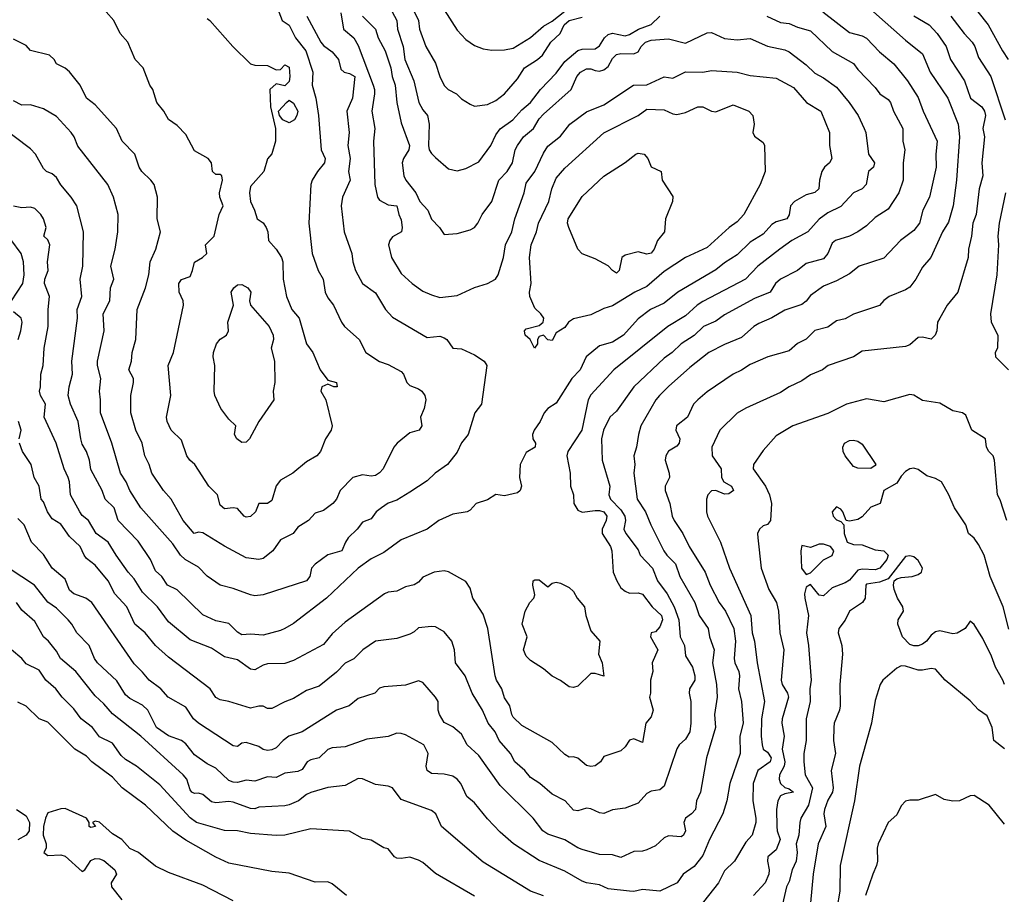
# Model space of a CAD drawing. Header units: metres. Extents: x -46681 to -43747, y -240911 to -237677.
# Tile 287 of 656: x -45407 to -45293, y -239678 to -239576. Entities that reach past the tile are written whole.
import ezdxf

# ---------------------------------------------------------------- set-up
doc = ezdxf.new("R2010")
doc.units = ezdxf.units.M
doc.layers.add('CONTOUR_INDEX', color=1, linetype='Continuous')
doc.layers.add('CONTOUR_INTER', color=3, linetype='Continuous')

msp = doc.modelspace()

# ---------------------------------------------------------------- linework, layer by layer
at = {"layer": 'CONTOUR_INDEX'}
for points, elevation in [([(-45376.8, -239575.52), (-45376.41, -239576.52), (-45375.6, -239577.07), (-45374.86, -239578.52), (-45373.66, -239580.02), (-45372.84, -239582.52), (-45372.94, -239584.02), (-45372.52, -239585.52), (-45372.18, -239587.52), (-45371.88, -239591.52), (-45371.41, -239592.52), (-45371.48, -239593.02), (-45372.33, -239594.02), (-45372.92, -239595.02), (-45373.07, -239595.52), (-45373.32, -239600.02), (-45372.94, -239603.52), (-45372.22, -239605.52), (-45371.65, -239606.52), (-45371.42, -239608.02), (-45371.1, -239608.69), (-45370.47, -239609.52), (-45369.54, -239611.52), (-45369.19, -239612.02), (-45367.49, -239613.52), (-45366.7, -239615.02), (-45365.1, -239616.08), (-45364.1, -239616.4), (-45362.6, -239617.24), (-45362.33, -239617.52), (-45361.93, -239618.52), (-45361.6, -239618.84), (-45360.6, -239619.23), (-45360.19, -239619.52), (-45359.84, -239620.02), (-45359.74, -239620.52), (-45359.93, -239621.52), (-45360.35, -239622.52), (-45360.21, -239623.52), (-45360.51, -239624.02), (-45361.6, -239624.34), (-45363.08, -239625.52), (-45363.44, -239626.02), (-45364.71, -239628.52), (-45365.1, -239628.99), (-45365.6, -239629.28), (-45366.1, -239629.36), (-45367.1, -239629.2), (-45368.2, -239629.52), (-45369.69, -239631.02), (-45370.12, -239632.02), (-45370.54, -239632.52), (-45371.6, -239633.33), (-45372.6, -239633.66), (-45373.37, -239634.52), (-45374.6, -239635.28), (-45375.15, -239636.02), (-45376.6, -239636.75), (-45377.5, -239638.02), (-45378.6, -239638.92), (-45379.1, -239639.03), (-45380.6, -239638.83), (-45383.1, -239637.5), (-45385.6, -239635.93), (-45386.1, -239635.85), (-45386.64, -239636.02), (-45387.89, -239634.52), (-45389.28, -239632.02), (-45390.19, -239631.02), (-45391.53, -239629.02), (-45391.84, -239628.02), (-45392.36, -239627.02), (-45392.64, -239625.52), (-45393.38, -239624.02), (-45393.98, -239622.02), (-45393.97, -239620.02), (-45393.65, -239618.52), (-45393.66, -239618.02), (-45394.21, -239617.02), (-45393.89, -239616.02), (-45393.83, -239615.02), (-45393.38, -239613.52), (-45393.24, -239610.02), (-45392.26, -239607.52), (-45391.89, -239606.02), (-45391.74, -239604.52), (-45391.06, -239603.02), (-45390.52, -239601.02), (-45390.9, -239599.52), (-45390.86, -239597.02), (-45391.28, -239595.52), (-45391.63, -239595.02), (-45392.71, -239594.02), (-45393.01, -239593.52), (-45393.49, -239592.02), (-45394.96, -239590.52), (-45395.62, -239589.02), (-45398.1, -239586.31), (-45399.12, -239585.52), (-45399.83, -239584.02), (-45401.1, -239582.48), (-45401.6, -239582.06), (-45402.6, -239581.52), (-45402.88, -239581.02), (-45403.42, -239580.52), (-45405.6, -239580), (-45406.1, -239579.41), (-45407.6, -239578.67)], 90), ([(-45313.66, -239575.52), (-45310.6, -239577.92), (-45309.1, -239578.29), (-45308.6, -239578.55), (-45307.1, -239580.13), (-45305.44, -239581.52), (-45303.84, -239583.52), (-45302.6, -239585.46), (-45302.04, -239587.02), (-45300.4, -239590.52), (-45300.55, -239592.02), (-45300.53, -239593.52), (-45301.31, -239597.02), (-45302.06, -239598.52), (-45302.46, -239600.02), (-45303.1, -239600.88), (-45304.68, -239602.02), (-45306.6, -239604.07), (-45309.47, -239605.02), (-45310.6, -239605.88), (-45312.1, -239606.72), (-45313.6, -239607.31), (-45315.1, -239608.4), (-45315.6, -239609.07), (-45316.1, -239609.44), (-45318.1, -239610.13), (-45319.6, -239610.99), (-45321.1, -239611.66), (-45321.69, -239612.02), (-45323.1, -239613.28), (-45325.1, -239614.08), (-45326.89, -239615.02), (-45329.1, -239616.76), (-45331.6, -239618.96), (-45332.61, -239620.02), (-45333.07, -239620.52), (-45334.8, -239623.52), (-45335.07, -239624.52), (-45335.28, -239626.02), (-45335.6, -239627.02), (-45335.51, -239628.02), (-45335.59, -239629.02), (-45335.22, -239632.02), (-45334.24, -239633.52), (-45333.64, -239635.02), (-45332.12, -239638.02), (-45331.79, -239638.52), (-45330.79, -239639.52), (-45330.26, -239641.02), (-45328.51, -239644.02), (-45328.04, -239645.52), (-45327, -239647.02), (-45326.82, -239648.02), (-45326.27, -239649.52), (-45326.49, -239651.02), (-45326.01, -239653.52), (-45325.93, -239655.02), (-45326.23, -239657.02), (-45326.13, -239658.52), (-45327.17, -239662.02), (-45327.89, -239666.02), (-45328.34, -239667.02), (-45328.47, -239668.02), (-45328.91, -239668.52), (-45329.61, -239669.02), (-45329.82, -239669.52), (-45329.62, -239670.52), (-45329.84, -239671.02), (-45330.1, -239671.21), (-45331.6, -239671.08), (-45332.1, -239671.33), (-45333.1, -239672.24), (-45334.1, -239672.72), (-45334.6, -239672.87), (-45335.6, -239672.91), (-45337.1, -239673.59), (-45338.1, -239673.28), (-45339.6, -239673.26), (-45341.6, -239672.66), (-45342.1, -239672.49), (-45343.6, -239671.54), (-45345.6, -239670.88), (-45346.15, -239670.52), (-45347.28, -239669.02), (-45351.1, -239665.25), (-45353.6, -239661.77), (-45354.93, -239660.52), (-45355.6, -239659.3), (-45356.6, -239658.45), (-45357.6, -239657.92), (-45358.17, -239657.02), (-45358.3, -239656.52), (-45358.31, -239655.52), (-45358.6, -239655.02), (-45360.1, -239653.29), (-45360.6, -239653.12), (-45362.1, -239653.62), (-45364.6, -239653.82), (-45365.1, -239653.97), (-45365.64, -239654.52), (-45367.6, -239655.16), (-45368.63, -239656.02), (-45370.1, -239656.52), (-45374.1, -239659.01), (-45375.62, -239659.52), (-45376.29, -239660.02), (-45377.1, -239660.86), (-45377.6, -239661.12), (-45378.1, -239661.2), (-45378.6, -239661.07), (-45379.1, -239660.73), (-45380.6, -239660.24), (-45381.1, -239660.34), (-45381.6, -239660.73), (-45382.1, -239660.65), (-45386.1, -239658.02), (-45386.7, -239657.52), (-45387.6, -239656.17), (-45389.62, -239655.02), (-45390.47, -239654.02), (-45391.84, -239653.02), (-45392.6, -239652.09), (-45393.6, -239651.12), (-45398.48, -239644.02), (-45399.21, -239643.52), (-45400.6, -239643.02), (-45401.1, -239642.59), (-45401.6, -239641.3), (-45403.08, -239640.02), (-45404.1, -239638.44), (-45405.48, -239637.02), (-45406.36, -239635.02), (-45407.1, -239634.28)], 85), ([(-45361.31, -239575.02), (-45360.59, -239576.52), (-45360.48, -239577.52), (-45359.75, -239579.52), (-45358.6, -239581.47), (-45358.11, -239583.02), (-45357.6, -239584.04), (-45357.14, -239584.52), (-45356.18, -239585.02), (-45355.6, -239585.61), (-45354.6, -239586.23), (-45354.1, -239586.43), (-45352.6, -239586.25), (-45351.6, -239585.81), (-45350.6, -239585.03), (-45349.1, -239583.27), (-45348.3, -239582.02), (-45346.77, -239581.02), (-45346.22, -239580.52), (-45345.23, -239579.02), (-45344.14, -239578.02), (-45343.69, -239577.02), (-45343.1, -239576.51), (-45341.6, -239576.14)], 85), ([(-45335.37, -239592.02), (-45335.1, -239591.9), (-45334.41, -239592.02), (-45333.97, -239592.52), (-45333.6, -239593.47), (-45332.45, -239594.02), (-45332.31, -239595.02), (-45331.1, -239596.94), (-45331.13, -239597.52), (-45331.94, -239599.52), (-45332.06, -239601.02), (-45332.87, -239602.02), (-45333.25, -239603.02), (-45333.6, -239603.51), (-45334.1, -239603.63), (-45335.1, -239603.33), (-45336.6, -239603.75), (-45336.99, -239604.02), (-45337.29, -239605.52), (-45337.6, -239605.81), (-45338.09, -239605.52), (-45338.6, -239604.95), (-45340.1, -239604.14), (-45341.6, -239603.56), (-45342.1, -239603.03), (-45343.16, -239600.52), (-45343.3, -239600.02), (-45343.23, -239599.52), (-45341.6, -239596.92), (-45339.1, -239594.57), (-45336.6, -239592.98), (-45335.37, -239592.02)], 90), ([(-45292.59, -239653.52), (-45292.8, -239653.02), (-45293.64, -239651.52), (-45294.1, -239650.25), (-45295.1, -239648.19), (-45296.1, -239646.58), (-45296.6, -239646.2), (-45297.18, -239647.02), (-45298.1, -239647.56), (-45298.6, -239647.64), (-45300.1, -239647.32), (-45300.6, -239647.44), (-45301.1, -239647.79), (-45301.64, -239648.52), (-45302.1, -239648.87), (-45302.6, -239649.03), (-45303.1, -239649.06), (-45303.6, -239648.91), (-45304.44, -239648.02), (-45304.96, -239646.52), (-45304.92, -239646.02), (-45304.3, -239645.02), (-45304.4, -239644.52), (-45305, -239643.52), (-45305.4, -239642.52), (-45305.49, -239642.02), (-45305.4, -239641.52), (-45305.1, -239641.26), (-45304.6, -239641.12), (-45303.33, -239641.02), (-45302.6, -239640.77), (-45302.23, -239640.52), (-45302.13, -239640.02), (-45302.6, -239639.16), (-45303.1, -239638.74), (-45303.6, -239638.59), (-45304.1, -239638.69), (-45306.1, -239641.26), (-45307.1, -239641.67), (-45308.6, -239641.9), (-45308.7, -239642.02), (-45308.76, -239643.52), (-45309.07, -239644.02), (-45310.57, -239645.02), (-45311.1, -239646.06), (-45311.82, -239647.02), (-45311.89, -239647.52), (-45311.49, -239649.02), (-45311.41, -239650.02), (-45311.7, -239653.52), (-45311.67, -239656.02), (-45311.74, -239656.52), (-45312.37, -239658.02), (-45312.42, -239658.52), (-45312.43, -239660.02), (-45312.19, -239661.52), (-45312.7, -239663.52), (-45312.47, -239665.52), (-45312.54, -239666.02), (-45313.1, -239666.94), (-45313.5, -239668.02), (-45313.57, -239668.52), (-45313.33, -239670.02), (-45314.22, -239672.02), (-45314.81, -239675.52), (-45315.28, -239680.52)], 80), ([(-45382.1, -239678.61), (-45385.6, -239676.81), (-45389.6, -239675.35), (-45391.1, -239674.61), (-45393.09, -239673.02), (-45394.1, -239672.56), (-45395.02, -239671.52), (-45396.1, -239670.87), (-45397.6, -239669.5), (-45398.1, -239669.39), (-45398.4, -239669.52), (-45398.07, -239670.02), (-45398.6, -239670.12), (-45398.82, -239670.02), (-45398.8, -239669.52), (-45399.13, -239669.02), (-45401.6, -239667.91), (-45402.1, -239667.94), (-45403.6, -239668.41), (-45403.88, -239669.02), (-45404.12, -239670.02), (-45404.16, -239671.02), (-45403.79, -239672.02), (-45403.8, -239672.52), (-45404.05, -239673.02), (-45403.6, -239673.37), (-45402.1, -239673.28), (-45401.6, -239673.44), (-45399.6, -239675.24), (-45399.29, -239675.02), (-45398.6, -239673.94), (-45398.1, -239673.73), (-45397.6, -239673.75), (-45397.1, -239673.94), (-45395.84, -239675.02), (-45395.63, -239675.52), (-45396.24, -239676.52), (-45396.21, -239677.02), (-45395.01, -239678.52)], 80)]:
    msp.add_lwpolyline(points, dxfattribs=dict(at, elevation=elevation))
at = {"layer": 'CONTOUR_INTER'}
for points, elevation in [([(-45369.6, -239575.62), (-45369.31, -239577.52), (-45368.1, -239578.51), (-45367.6, -239579.4), (-45365.84, -239584.02), (-45365.69, -239584.52), (-45365.71, -239585.02), (-45366.01, -239587.02), (-45365.64, -239589.02), (-45365.83, -239590.52), (-45365.65, -239595.52), (-45365.33, -239597.02), (-45365.1, -239597.37), (-45364.1, -239597.89), (-45363.1, -239598), (-45362.88, -239599.02), (-45362.6, -239599.65), (-45362.47, -239600.52), (-45362.57, -239601.02), (-45363.6, -239601.62), (-45363.93, -239602.02), (-45364.07, -239602.52), (-45363.71, -239604.02), (-45362.6, -239605.84), (-45361.31, -239607.02), (-45360.1, -239607.9), (-45359.1, -239608.35), (-45358.1, -239608.63), (-45356.1, -239608.42), (-45354.1, -239607.5), (-45352.57, -239607.02), (-45351.67, -239606.52), (-45351.34, -239606.02), (-45350.73, -239604.02), (-45350.5, -239602.52), (-45349.76, -239601.02), (-45349.41, -239599.52), (-45348.32, -239596.52), (-45348.1, -239595.37), (-45347.1, -239594.01), (-45346.1, -239591.9), (-45345.6, -239591.1), (-45344.1, -239589.92), (-45343.04, -239588.52), (-45341.1, -239587.1), (-45339.1, -239586.29), (-45335.64, -239584.02), (-45334.1, -239583.98), (-45332.1, -239583.03), (-45331.1, -239583.22), (-45329.6, -239582.45), (-45327.6, -239582.49), (-45326.6, -239582.33), (-45323.6, -239582.49), (-45322.1, -239582.91), (-45319.1, -239583.19), (-45317.1, -239584.3), (-45315.58, -239586.02), (-45313.91, -239587.02), (-45312.92, -239589.52), (-45312.9, -239591.02), (-45312.64, -239592.52), (-45312.91, -239593.02), (-45313.48, -239593.52), (-45313.8, -239594.02), (-45314.08, -239595.02), (-45314.13, -239596.02), (-45314.6, -239596.45), (-45315.6, -239596.72), (-45316.97, -239597.52), (-45317.41, -239598.02), (-45317.6, -239599.05), (-45317.87, -239599.52), (-45319.1, -239599.86), (-45319.6, -239600.16), (-45320.6, -239601.31), (-45322.1, -239602.21), (-45323.6, -239603.69), (-45325.1, -239604.63), (-45326.1, -239605.44), (-45330.51, -239608.02), (-45332.1, -239609.31), (-45333.69, -239610.02), (-45335.1, -239611.12), (-45336.81, -239613.02), (-45338.1, -239613.82), (-45339.6, -239614.25), (-45341.13, -239615.52), (-45341.83, -239617.02), (-45342.79, -239618.02), (-45344.6, -239620.89), (-45345.6, -239621.51), (-45346.02, -239622.02), (-45346.46, -239623.02), (-45347.17, -239624.02), (-45347.37, -239624.52), (-45347.33, -239625.02), (-45347.03, -239625.52), (-45347.06, -239626.02), (-45348.1, -239626.64), (-45348.78, -239628.02), (-45348.87, -239629.52), (-45348.66, -239630.52), (-45348.81, -239631.02), (-45349.1, -239631.3), (-45350.6, -239631.63), (-45351.6, -239631.48), (-45352.6, -239632.1), (-45353.89, -239632.52), (-45354.6, -239633.3), (-45354.95, -239633.52), (-45356.6, -239633.79), (-45358.23, -239634.52), (-45359.6, -239635.5), (-45362.6, -239636.76), (-45364.6, -239638.23), (-45366.1, -239638.96), (-45367.58, -239640.02), (-45371.28, -239643.52), (-45375.1, -239646.47), (-45376.1, -239647.02), (-45376.6, -239647.27), (-45378.6, -239647.81), (-45380.1, -239647.69), (-45381.1, -239647.77), (-45381.6, -239647.47), (-45382.6, -239646.47), (-45384.1, -239646.16), (-45385.6, -239645.44), (-45388.6, -239642.57), (-45389.73, -239642.02), (-45390.38, -239641.02), (-45391.1, -239640.33), (-45391.7, -239639.02), (-45393.1, -239636.92), (-45395.45, -239634.52), (-45395.91, -239633.02), (-45396.95, -239632.02), (-45397.31, -239631.02), (-45398.6, -239628.6), (-45398.78, -239627.52), (-45399.11, -239626.52), (-45399.6, -239625.64), (-45399.79, -239625.02), (-45400.07, -239623.02), (-45400.96, -239621.02), (-45401.23, -239620.02), (-45401.13, -239619.02), (-45400.75, -239617.52), (-45400.83, -239616.02), (-45400.17, -239611.02), (-45400.18, -239610.02), (-45399.64, -239608.52), (-45399.86, -239606.52), (-45399.55, -239605.02), (-45399.46, -239601.02), (-45400.25, -239598.02), (-45400.89, -239597.02), (-45402.1, -239595.59), (-45402.6, -239594.72), (-45403.1, -239594.31), (-45403.75, -239594.02), (-45404.1, -239593.67), (-45405.05, -239592.02), (-45405.6, -239591.41), (-45409.6, -239588.41)], 88), ([(-45307.81, -239575.52), (-45304.1, -239578.81), (-45302.1, -239580.36), (-45301.23, -239582.52), (-45299.19, -239585.52), (-45297.96, -239588.52), (-45297.81, -239590.02), (-45298.15, -239595.02), (-45298.54, -239598.02), (-45299.1, -239599.92), (-45299.79, -239601.02), (-45301.13, -239604.02), (-45302.1, -239605.13), (-45302.88, -239606.52), (-45303.6, -239607.45), (-45304.1, -239607.77), (-45305.99, -239608.52), (-45306.6, -239608.98), (-45307.1, -239609.57), (-45310.1, -239610.56), (-45311.1, -239611.11), (-45312.1, -239611.34), (-45313.1, -239612.07), (-45314.6, -239612.48), (-45315.6, -239613.48), (-45316.6, -239613.96), (-45317.6, -239614.82), (-45320.06, -239615.52), (-45322.1, -239616.41), (-45323.1, -239617.09), (-45324.09, -239617.52), (-45327.1, -239619.6), (-45328.19, -239620.52), (-45328.7, -239621.02), (-45329.38, -239622.52), (-45330.65, -239623.52), (-45330.74, -239624.02), (-45330.26, -239625.02), (-45330.36, -239625.52), (-45330.6, -239625.89), (-45331.6, -239626.46), (-45331.9, -239627.02), (-45331.99, -239627.52), (-45331.51, -239629.02), (-45331.46, -239629.52), (-45331.98, -239630.52), (-45331.98, -239631.02), (-45331.44, -239632.52), (-45331.16, -239634.02), (-45330.93, -239634.52), (-45329.93, -239636.02), (-45329.17, -239637.52), (-45327.34, -239640.52), (-45326.75, -239642.02), (-45325.71, -239644.02), (-45324.99, -239645.02), (-45324.01, -239647.02), (-45323.83, -239648.52), (-45323.97, -239650.52), (-45323.9, -239651.02), (-45323.44, -239652.02), (-45323.36, -239652.52), (-45323.47, -239654.02), (-45323.1, -239655.52), (-45322.93, -239658.02), (-45323.3, -239659.52), (-45323.26, -239661.52), (-45324.47, -239665.02), (-45324.83, -239667.02), (-45325.28, -239668.52), (-45326.82, -239671.52), (-45327.6, -239673.36), (-45328.6, -239674.63), (-45329.87, -239675.52), (-45330.57, -239676.52), (-45332.6, -239677.52), (-45334.6, -239677.31), (-45335.6, -239677.54), (-45336.1, -239677.52), (-45338.6, -239677.22), (-45339.6, -239676.78), (-45341.1, -239676.54), (-45341.6, -239676.35), (-45343.6, -239675.2), (-45346.6, -239673.96), (-45349.55, -239672.02), (-45351.1, -239670.67), (-45352.6, -239669.13), (-45354.1, -239667.26), (-45355, -239666.52), (-45355.67, -239665.02), (-45356.1, -239664.52), (-45356.6, -239664.18), (-45357.6, -239663.92), (-45359.1, -239663.86), (-45359.57, -239663.52), (-45359.71, -239663.02), (-45359.48, -239661.52), (-45359.96, -239660.52), (-45362.1, -239659.36), (-45362.6, -239659.21), (-45363.1, -239659.19), (-45364.1, -239659.58), (-45366.6, -239659.89), (-45369.1, -239660.78), (-45370.6, -239660.87), (-45371.1, -239661.07), (-45372.1, -239662.05), (-45373.1, -239662.26), (-45373.51, -239662.52), (-45374.1, -239663.38), (-45374.6, -239663.61), (-45376.1, -239663.83), (-45377.1, -239664.3), (-45378.1, -239664.23), (-45379.6, -239664.73), (-45380.6, -239664.64), (-45381.6, -239664.89), (-45382.1, -239664.86), (-45382.6, -239664.66), (-45384.1, -239663.25), (-45385.1, -239662.73), (-45386.6, -239661.68), (-45387.6, -239660.41), (-45388.1, -239660.02), (-45389.6, -239659.48), (-45390.98, -239658.52), (-45391.99, -239656.52), (-45392.6, -239655.93), (-45394.1, -239655.16), (-45394.6, -239654.73), (-45395.6, -239653.12), (-45397.84, -239651.02), (-45398.19, -239650.52), (-45398.81, -239649.02), (-45400.25, -239647.52), (-45400.8, -239646.52), (-45401.25, -239646.02), (-45402.6, -239644.68), (-45403.6, -239643.99), (-45405.16, -239642.02), (-45408.1, -239640.09)], 84), ([(-45367.08, -239576.02), (-45365.59, -239577.52), (-45365.29, -239578.52), (-45364.47, -239580.02), (-45363.79, -239582.02), (-45363.63, -239583.02), (-45363.3, -239584.02), (-45363.1, -239586.02), (-45362.6, -239588.39), (-45361.65, -239591.02), (-45361.71, -239591.52), (-45362.34, -239592.52), (-45362.48, -239593.02), (-45362.28, -239594.52), (-45362.07, -239595.02), (-45360.91, -239596.52), (-45360.44, -239597.52), (-45359.51, -239598.52), (-45359.1, -239599.56), (-45358.15, -239600.52), (-45357.6, -239601.34), (-45356.1, -239601.2), (-45354.6, -239600.8), (-45354.1, -239600.51), (-45353.7, -239600.02), (-45353.21, -239599.02), (-45352.1, -239597.52), (-45351.27, -239595.02), (-45350.31, -239594.02), (-45349.67, -239593.02), (-45349.38, -239591.52), (-45349.12, -239591.02), (-45348.4, -239590.02), (-45347.25, -239589.02), (-45346.6, -239587.93), (-45346.1, -239587.39), (-45342.87, -239584.52), (-45342.22, -239583.02), (-45341.8, -239582.52), (-45341.1, -239582.1), (-45340.6, -239582.11), (-45340.1, -239582.33), (-45339.6, -239582.38), (-45339.1, -239582.24), (-45338.6, -239581.85), (-45338.1, -239580.91), (-45337.6, -239580.47), (-45337.1, -239580.35), (-45335.6, -239580.38), (-45335.1, -239580.13), (-45334.74, -239579.52), (-45334.26, -239579.02), (-45333.6, -239578.79), (-45331.6, -239578.65), (-45329.6, -239579.15), (-45327.1, -239577.95), (-45326.6, -239577.91), (-45325.1, -239578.61), (-45323.6, -239578.74), (-45322.1, -239578.61), (-45320.1, -239579.48), (-45318.1, -239579.93), (-45317.6, -239580.15), (-45315.6, -239581.67), (-45314.6, -239582.63), (-45313.6, -239583.17), (-45312.1, -239584.23), (-45310.61, -239586.02), (-45309.58, -239587.52), (-45308.88, -239589.02), (-45308.69, -239589.52), (-45308.39, -239592.02), (-45307.69, -239593.02), (-45307.79, -239593.52), (-45308.38, -239594.02), (-45308.66, -239595.52), (-45309.1, -239596.03), (-45310.1, -239596.52), (-45311.6, -239598.09), (-45313.1, -239598.83), (-45314.1, -239599.54), (-45315.43, -239601.02), (-45317.29, -239602.02), (-45318.68, -239603.02), (-45321.23, -239605.02), (-45322.66, -239606.52), (-45327.6, -239609.09), (-45328.26, -239609.52), (-45329.6, -239610.75), (-45331.66, -239612.02), (-45337.93, -239617.02), (-45340.6, -239619.93), (-45340.89, -239620.52), (-45341.64, -239624.02), (-45343.26, -239626.52), (-45343.39, -239627.02), (-45342.98, -239629.02), (-45342.95, -239630.52), (-45342.6, -239631.52), (-45342.55, -239632.52), (-45342.1, -239633.3), (-45341.6, -239633.53), (-45340.1, -239633.35), (-45339.6, -239633.35), (-45339.09, -239633.52), (-45338.73, -239634.02), (-45338.82, -239634.52), (-45339.29, -239635.52), (-45339.28, -239636.02), (-45338.32, -239637.52), (-45338.16, -239638.02), (-45338.01, -239640.52), (-45337.59, -239641.52), (-45337.1, -239642.32), (-45336.6, -239642.72), (-45336.1, -239642.93), (-45335.1, -239642.89), (-45334.6, -239643.07), (-45333.47, -239644.52), (-45332.39, -239645.52), (-45332.27, -239646.02), (-45332.6, -239646.86), (-45333.1, -239647.44), (-45333.61, -239647.52), (-45333.67, -239648.02), (-45332.84, -239649.52), (-45333.47, -239651.02), (-45333.41, -239652.02), (-45333.67, -239653.02), (-45333.68, -239654.52), (-45333.8, -239655.02), (-45333.36, -239656.52), (-45333.6, -239657.3), (-45334.22, -239658.02), (-45334.6, -239660.27), (-45335.6, -239659.85), (-45336.1, -239660), (-45336.6, -239660.77), (-45337.1, -239661.22), (-45339.1, -239661.9), (-45339.47, -239662.52), (-45340.1, -239662.95), (-45340.6, -239663.04), (-45341.1, -239662.94), (-45342.1, -239662.08), (-45342.6, -239661.94), (-45343.1, -239661.96), (-45343.6, -239661.65), (-45345.1, -239660.27), (-45348.6, -239658.29), (-45349.6, -239657.32), (-45349.78, -239657.02), (-45350, -239656.02), (-45350.6, -239655.08), (-45350.91, -239654.02), (-45351.53, -239653.02), (-45351.71, -239652.52), (-45352.55, -239647.02), (-45353.1, -239645.39), (-45354.29, -239643.52), (-45354.6, -239642.36), (-45355.1, -239641.6), (-45357.1, -239640.47), (-45357.6, -239640.36), (-45358.79, -239640.52), (-45360.1, -239641.1), (-45360.6, -239641.65), (-45361.1, -239641.98), (-45362.1, -239642.21), (-45363.1, -239642.71), (-45364.1, -239642.81), (-45364.52, -239643.02), (-45369.1, -239646.32), (-45370.6, -239647.67), (-45371.6, -239648.9), (-45375.1, -239650.74), (-45376.1, -239651.08), (-45378.1, -239651.14), (-45378.6, -239651.27), (-45379.6, -239651.82), (-45380.1, -239651.77), (-45381.6, -239650.68), (-45383.1, -239650.31), (-45384.6, -239649.3), (-45387.1, -239648.36), (-45389.6, -239646.27), (-45390.88, -239644.52), (-45392.6, -239642.82), (-45393.6, -239641.28), (-45394.28, -239640.52), (-45395.68, -239638.52), (-45396.6, -239637.04), (-45398.01, -239636.02), (-45398.89, -239634.52), (-45399.6, -239633.92), (-45399.87, -239633.52), (-45400.97, -239631.52), (-45401.09, -239630.02), (-45401.25, -239629.52), (-45401.7, -239628.52), (-45402.64, -239625.52), (-45404.03, -239622.52), (-45403.86, -239621.02), (-45404.46, -239620.02), (-45404.58, -239619.52), (-45404.44, -239619.02), (-45404.43, -239617.52), (-45404.13, -239616.52), (-45404.02, -239614.52), (-45403.56, -239612.02), (-45403.56, -239610.02), (-45403.4, -239608.52), (-45403.97, -239607.02), (-45403.93, -239606.52), (-45403.58, -239605.52), (-45403.62, -239604.52), (-45403.38, -239602.52), (-45403.6, -239601.95), (-45404.07, -239601.52), (-45403.8, -239600.52), (-45404.11, -239599.52), (-45404.43, -239599.02), (-45405.1, -239598.3), (-45405.6, -239598.17), (-45406.6, -239598.25), (-45407.6, -239598.05)], 87), ([(-45373.54, -239576.02), (-45371.93, -239579.02), (-45371.6, -239579.43), (-45370.6, -239580.14), (-45369.87, -239581.02), (-45369.6, -239582.16), (-45369.2, -239582.52), (-45368.6, -239582.65), (-45367.96, -239583.02), (-45368.25, -239585.52), (-45368.92, -239587.02), (-45368.64, -239589.52), (-45368.78, -239591.02), (-45368.51, -239592.52), (-45368.71, -239594.02), (-45368.53, -239595.02), (-45369.4, -239597.02), (-45369.58, -239598.02), (-45369.21, -239601.02), (-45368.34, -239603.52), (-45368.23, -239604.52), (-45367.91, -239605.52), (-45367.1, -239607.02), (-45365.6, -239608.12), (-45364.42, -239610.02), (-45363.6, -239610.91), (-45359.6, -239613.3), (-45358.1, -239613.13), (-45357.6, -239613.31), (-45357.29, -239613.52), (-45356.6, -239614.52), (-45355.6, -239614.6), (-45354.1, -239615.31), (-45352.98, -239616.02), (-45352.67, -239616.52), (-45353.28, -239621.02), (-45354.04, -239622.02), (-45354.83, -239624.52), (-45355.6, -239625.5), (-45356.1, -239626.59), (-45357.22, -239628.02), (-45358.65, -239629.02), (-45359.6, -239629.9), (-45361.6, -239631.22), (-45363.1, -239632.14), (-45364.1, -239632.51), (-45364.87, -239633.02), (-45365.52, -239633.52), (-45366.1, -239634.3), (-45367.1, -239634.7), (-45367.72, -239635.52), (-45368.74, -239636.52), (-45369.08, -239637.02), (-45369.47, -239638.02), (-45371.1, -239638.48), (-45372.6, -239639.59), (-45372.99, -239640.02), (-45373.21, -239641.02), (-45373.58, -239641.52), (-45378.6, -239643.13), (-45379.6, -239643.23), (-45380.1, -239643.13), (-45382.1, -239642.38), (-45383.6, -239642.02), (-45385.1, -239640.95), (-45386.1, -239639.92), (-45387.68, -239639.02), (-45388.19, -239638.52), (-45389.1, -239637.23), (-45392.79, -239633.02), (-45394.08, -239631.02), (-45394.5, -239630.02), (-45395.16, -239629.02), (-45396.17, -239625.52), (-45397.49, -239622.02), (-45397.47, -239620.52), (-45397.62, -239619.52), (-45397.44, -239618.02), (-45397.83, -239616.52), (-45397.85, -239616.02), (-45397.07, -239612.52), (-45397.18, -239610.52), (-45396.42, -239609.02), (-45396.33, -239607.52), (-45395.93, -239606.52), (-45396.29, -239605.02), (-45395.77, -239603.02), (-45395.46, -239601.02), (-45395.42, -239599.02), (-45395.97, -239597.02), (-45396.65, -239595.52), (-45400.1, -239591.09), (-45400.55, -239590.02), (-45400.89, -239589.52), (-45402.6, -239587.66), (-45404.1, -239586.74), (-45405.6, -239586.28), (-45406.6, -239586.32), (-45407.6, -239585.83)], 89), ([(-45320.18, -239576.02), (-45318.6, -239576.73), (-45317.6, -239576.85), (-45316.6, -239577.3), (-45315.1, -239577.71), (-45312.6, -239580.12), (-45310.1, -239581.51), (-45309.6, -239582.18), (-45307.6, -239584.27), (-45307.08, -239585.02), (-45306.1, -239585.69), (-45305.84, -239586.02), (-45305.47, -239587.02), (-45304.4, -239589.02), (-45304.39, -239590.52), (-45304.16, -239591.52), (-45304.36, -239593.02), (-45304.36, -239595.02), (-45304.86, -239596.52), (-45306.1, -239598.39), (-45307.6, -239599.38), (-45308.6, -239600.33), (-45309.6, -239601.04), (-45310.59, -239601.52), (-45312.19, -239602.02), (-45312.6, -239602.34), (-45313.1, -239603.52), (-45313.6, -239604.15), (-45315.6, -239604.7), (-45316.6, -239605.52), (-45318.6, -239606.53), (-45319.17, -239607.02), (-45319.8, -239608.02), (-45321.6, -239608.75), (-45325.1, -239610.66), (-45326.1, -239611.4), (-45327.53, -239612.02), (-45328.6, -239613.06), (-45330.13, -239614.02), (-45331.15, -239615.02), (-45332.1, -239615.68), (-45335.6, -239619.02), (-45337.6, -239621.81), (-45338.38, -239622.52), (-45339.12, -239624.02), (-45339.34, -239625.02), (-45339.29, -239627.52), (-45338.41, -239630.52), (-45338.5, -239631.52), (-45338.32, -239632.02), (-45337.1, -239633.28), (-45336.64, -239634.02), (-45336.59, -239634.52), (-45336.75, -239635.52), (-45336.54, -239636.02), (-45335.1, -239637.92), (-45334.88, -239638.52), (-45333.43, -239640.02), (-45332.86, -239641.52), (-45331.73, -239643.02), (-45330.92, -239644.52), (-45330.4, -239646.02), (-45330.22, -239648.02), (-45329.71, -239649.02), (-45329.6, -239650.2), (-45328.8, -239651.52), (-45328.51, -239652.52), (-45328.54, -239653.02), (-45329.15, -239654.02), (-45329.2, -239654.52), (-45328.98, -239655.52), (-45328.99, -239658.02), (-45329.12, -239659.02), (-45329.6, -239659.87), (-45330.34, -239660.52), (-45330.6, -239661.01), (-45332.1, -239665.31), (-45332.6, -239665.76), (-45333.6, -239665.91), (-45334.1, -239666.16), (-45335.1, -239667.3), (-45336.6, -239667.88), (-45338.1, -239668.07), (-45339.1, -239668.48), (-45339.6, -239668.41), (-45340.6, -239667.95), (-45341.1, -239667.89), (-45342.1, -239668.18), (-45342.6, -239668.12), (-45343.59, -239667.02), (-45345.1, -239666.26), (-45346.5, -239665.02), (-45347.6, -239664.32), (-45348.26, -239663.52), (-45349.4, -239662.52), (-45349.91, -239661.52), (-45351.23, -239660.02), (-45351.68, -239659.02), (-45352.49, -239658.02), (-45353.16, -239656.52), (-45354.36, -239654.52), (-45355.17, -239652.52), (-45356.31, -239651.02), (-45356.42, -239649.52), (-45356.73, -239648.52), (-45357.6, -239647.44), (-45358.6, -239646.84), (-45359.1, -239646.79), (-45360.6, -239646.95), (-45361.1, -239647.43), (-45361.6, -239647.71), (-45363.1, -239648.19), (-45365.6, -239648.51), (-45367.07, -239649.52), (-45368.1, -239650.54), (-45369.1, -239651.07), (-45370.1, -239652.12), (-45372.1, -239653.72), (-45373.6, -239654.22), (-45375.1, -239655.17), (-45376.1, -239655.53), (-45377.6, -239656.3), (-45378.1, -239656.32), (-45378.6, -239656.04), (-45379.1, -239656.03), (-45380.1, -239656.29), (-45382.6, -239655.5), (-45383.6, -239655.32), (-45384.1, -239655.05), (-45384.76, -239654.02), (-45389.6, -239650.35), (-45391.1, -239649), (-45392.31, -239647.52), (-45393.52, -239646.52), (-45394.45, -239644.52), (-45395.82, -239643.02), (-45396.61, -239641.52), (-45398.1, -239639.7), (-45399.1, -239638.9), (-45399.4, -239638.52), (-45399.86, -239637.52), (-45401.1, -239636.37), (-45402.1, -239634.93), (-45403.1, -239634.3), (-45403.63, -239633.52), (-45404.1, -239632.36), (-45404.37, -239632.02), (-45404.6, -239630.52), (-45405.18, -239629.52), (-45405.52, -239628.02), (-45406.52, -239626.52), (-45406.9, -239625.52)], 86), ([(-45385.1, -239576.27), (-45384.81, -239576.52), (-45382.14, -239579.52), (-45380.1, -239581.54), (-45379.6, -239581.71), (-45378.1, -239581.75), (-45377.1, -239582.23), (-45376.6, -239582.2), (-45376.1, -239581.66), (-45375.6, -239581.92), (-45375.51, -239583.02), (-45375.6, -239583.57), (-45376.1, -239584.1), (-45377.1, -239583.84), (-45377.83, -239584.52), (-45377.76, -239586.52), (-45377.19, -239589.02), (-45377.2, -239590.52), (-45377.6, -239591.97), (-45378.1, -239592.56), (-45378.55, -239594.02), (-45380.1, -239595.75), (-45380.19, -239596.52), (-45380.1, -239597.52), (-45379.61, -239598.52), (-45379.32, -239599.52), (-45378.6, -239599.97), (-45378.25, -239600.52), (-45378.08, -239601.02), (-45378.01, -239602.02), (-45377.1, -239603.05), (-45376.5, -239604.02), (-45376.33, -239604.52), (-45376.31, -239606.52), (-45375.89, -239608.52), (-45375.27, -239610.02), (-45374.44, -239611.02), (-45373.6, -239614.02), (-45372.84, -239615.02), (-45371.99, -239617.02), (-45371.1, -239618.25), (-45370.09, -239618.52), (-45370.02, -239619.02), (-45370.43, -239619.02), (-45371.1, -239618.68), (-45371.8, -239619.02), (-45371.91, -239619.52), (-45371.34, -239620.52), (-45370.59, -239623.52), (-45370.73, -239624.02), (-45371.37, -239625.02), (-45371.98, -239626.52), (-45372.39, -239627.02), (-45373.6, -239627.71), (-45375.18, -239629.02), (-45376.6, -239629.82), (-45377.1, -239630.49), (-45377.6, -239632.18), (-45378.1, -239632.55), (-45379.13, -239632.52), (-45379.49, -239633.52), (-45380.1, -239634.03), (-45380.6, -239634.13), (-45380.83, -239634.02), (-45381.6, -239633.13), (-45382.1, -239633.02), (-45383.1, -239633.14), (-45383.6, -239632.72), (-45383.9, -239631.52), (-45384.9, -239630.52), (-45386.55, -239628.02), (-45387.13, -239627.52), (-45387.46, -239627.02), (-45388.1, -239625.18), (-45389.3, -239624.02), (-45389.77, -239623.02), (-45389.84, -239622.52), (-45389.33, -239620.02), (-45389.62, -239616.52), (-45389.02, -239615.02), (-45387.85, -239609.52), (-45387.89, -239609.02), (-45388.38, -239608.02), (-45388.41, -239607.02), (-45388.1, -239606.54), (-45387.1, -239606.21), (-45386.8, -239605.52), (-45386.6, -239604.55), (-45385.66, -239604.02), (-45385.16, -239603.52), (-45385.31, -239602.52), (-45384.31, -239601.52), (-45383.72, -239599.02), (-45383.25, -239598.02), (-45383.64, -239597.02), (-45383.68, -239596.52), (-45383.32, -239595.02), (-45383.4, -239594.52), (-45383.6, -239594.38), (-45384.1, -239594.37), (-45384.5, -239594.02), (-45384.61, -239593.02), (-45384.98, -239592.52), (-45386.6, -239591.64), (-45387.6, -239589.72), (-45388.6, -239588.68), (-45389.6, -239588.01), (-45390.14, -239587.02), (-45390.96, -239586.02), (-45391.43, -239584.52), (-45391.77, -239584.02), (-45392.53, -239582.02), (-45393.47, -239581.02), (-45394.3, -239579.02), (-45395.21, -239578.02), (-45395.96, -239576.52), (-45396.84, -239575.52)], 91), ([(-45363.64, -239575.52), (-45363.1, -239576.52), (-45363.02, -239577.52), (-45362.37, -239579.52), (-45362.16, -239581.02), (-45361.14, -239583.52), (-45360.55, -239586.02), (-45360.1, -239586.87), (-45359.54, -239587.52), (-45359.36, -239588.52), (-45359.45, -239591.02), (-45359.35, -239591.52), (-45359.1, -239591.94), (-45358.6, -239592.4), (-45357.1, -239593.7), (-45356.1, -239593.96), (-45355.1, -239593.69), (-45353.6, -239592.91), (-45352.19, -239591.02), (-45351.6, -239589.76), (-45351.1, -239589.06), (-45349.65, -239588.02), (-45348.6, -239586.86), (-45347.61, -239586.02), (-45346.44, -239584.52), (-45344.6, -239582.61), (-45343.6, -239581.25), (-45342.1, -239579.98), (-45341.6, -239579.83), (-45340.1, -239579.79), (-45339.6, -239579.44), (-45339.01, -239578.52), (-45338.6, -239578.15), (-45338.1, -239577.98), (-45336.6, -239578.28), (-45336.1, -239578.14), (-45335.07, -239577.52), (-45333.6, -239576.99), (-45332.6, -239576.02)], 86), ([(-45357.6, -239575.29), (-45356.1, -239577.65), (-45355.1, -239578.73), (-45354.1, -239579.42), (-45353.1, -239579.81), (-45352.1, -239579.96), (-45350.6, -239579.92), (-45349.6, -239579.74), (-45347.6, -239578.49), (-45346.1, -239577.17), (-45345.1, -239576.59), (-45343.6, -239575.42)], 84), ([(-45303.1, -239575.97), (-45301.35, -239577.02), (-45300.41, -239578.02), (-45299.38, -239579.52), (-45298.85, -239581.02), (-45297.24, -239583.52), (-45296.55, -239585.52), (-45295.24, -239586.52), (-45294.92, -239587.02), (-45294.79, -239587.52), (-45295.12, -239589.02), (-45294.93, -239590.02), (-45295.23, -239593.02), (-45295.13, -239594.52), (-45295.54, -239596.02), (-45295.9, -239599.02), (-45296.29, -239600.02), (-45296.43, -239601.52), (-45296.78, -239603.02), (-45296.81, -239604.02), (-45298, -239608.02), (-45299.27, -239609.52), (-45300.11, -239611.02), (-45300.36, -239611.52), (-45300.44, -239612.52), (-45300.63, -239613.02), (-45301.1, -239613.47), (-45302.1, -239613.24), (-45302.6, -239613.29), (-45303.6, -239614.14), (-45304.1, -239614.33), (-45309.1, -239614.87), (-45310.1, -239615.52), (-45313.06, -239616.52), (-45313.71, -239617.02), (-45315.1, -239617.63), (-45316.1, -239618.32), (-45317.57, -239619.02), (-45318.6, -239619.66), (-45322.6, -239621.48), (-45323.6, -239622.06), (-45325.64, -239624.02), (-45326.55, -239626.02), (-45326.5, -239627.02), (-45325.49, -239628.52), (-45325.43, -239629.52), (-45325.15, -239630.02), (-45324.28, -239630.52), (-45324.04, -239631.02), (-45324.6, -239631.42), (-45325.1, -239631.44), (-45326.1, -239631.03), (-45326.6, -239631.06), (-45327.03, -239631.52), (-45327.18, -239632.02), (-45327.19, -239633.52), (-45327.07, -239634.02), (-45325.54, -239637.02), (-45324.52, -239640.02), (-45322.05, -239645.52), (-45321.87, -239647.52), (-45321.62, -239648.52), (-45321.3, -239651.02), (-45320.44, -239655.52), (-45320.78, -239657.52), (-45320.82, -239659.52), (-45320.71, -239660.52), (-45320.59, -239661.02), (-45320.1, -239661.39), (-45319.68, -239662.02), (-45319.79, -239662.52), (-45321.23, -239663.52), (-45321.75, -239665.02), (-45321.81, -239667.02), (-45321.44, -239669.02), (-45321.47, -239669.52), (-45321.88, -239671.02), (-45322.6, -239671.82), (-45323.93, -239674.02), (-45325.1, -239675.15), (-45325.8, -239676.52), (-45328.1, -239679.46)], 83), ([(-45298.82, -239576.02), (-45297.29, -239578.02), (-45296.36, -239579.02), (-45296.05, -239579.52), (-45295.6, -239580.79), (-45294.17, -239583.02), (-45292.51, -239588.02)], 82), ([(-45295.7, -239575.52), (-45294.49, -239577.02), (-45292.84, -239580.02), (-45292.16, -239581.02)], 81), ([(-45375.92, -239586.02), (-45375.6, -239585.76), (-45375.1, -239586.1), (-45374.61, -239587.02), (-45374.69, -239587.52), (-45374.97, -239588.02), (-45375.6, -239588.4), (-45376.33, -239588.02), (-45376.73, -239587.52), (-45376.83, -239587.02), (-45375.92, -239586.02)], 91), ([(-45328.18, -239586.52), (-45327.6, -239586.54), (-45326.6, -239587.04), (-45326.1, -239587.12), (-45324.1, -239586.31), (-45322.27, -239587.02), (-45321.79, -239587.52), (-45321.64, -239588.52), (-45321.8, -239589.52), (-45321.6, -239589.91), (-45320.6, -239590.66), (-45320.43, -239591.02), (-45320.35, -239594.02), (-45320.96, -239595.52), (-45322.86, -239599.02), (-45323.6, -239599.87), (-45324.55, -239600.52), (-45327.1, -239602.83), (-45329.6, -239603.99), (-45332.1, -239605.64), (-45334.1, -239607.35), (-45335.5, -239608.02), (-45338.1, -239609.61), (-45339.1, -239609.91), (-45340.6, -239610.64), (-45342.6, -239611.1), (-45343.2, -239611.52), (-45343.6, -239612.11), (-45344.6, -239612.75), (-45345.1, -239613.64), (-45345.6, -239613.54), (-45346.1, -239613.02), (-45346.6, -239613.18), (-45346.8, -239613.52), (-45346.79, -239614.02), (-45347.12, -239614.52), (-45347.64, -239613.52), (-45348.22, -239613.02), (-45348.31, -239612.52), (-45348.1, -239612.27), (-45346.6, -239611.88), (-45346.12, -239611.52), (-45346.06, -239611.02), (-45346.4, -239610.52), (-45347.1, -239609.89), (-45347.69, -239608.52), (-45347.73, -239608.02), (-45347.52, -239607.02), (-45347.71, -239604.02), (-45347.52, -239602.52), (-45346.89, -239601.02), (-45346.68, -239600.02), (-45345.47, -239597.52), (-45345.12, -239596.02), (-45344.6, -239594.79), (-45343.6, -239593.64), (-45339.1, -239589.54), (-45335.11, -239587.52), (-45334.1, -239586.8), (-45332.1, -239586.88), (-45331.1, -239587.35), (-45330.6, -239587.43), (-45329.6, -239587.18), (-45328.18, -239586.52)], 89), ([(-45292.49, -239596.52), (-45293.23, -239600.02), (-45293.38, -239601.52), (-45293.3, -239602.52), (-45293.48, -239606.02), (-45294.24, -239610.52), (-45294.13, -239611.52), (-45293.38, -239613.02), (-45293.4, -239614.52), (-45293.68, -239615.02), (-45293.66, -239615.52), (-45292.13, -239617.02)], 82), ([(-45407.82, -239609.02), (-45406.49, -239607.02), (-45406.36, -239606.02), (-45406.43, -239604.52), (-45406.71, -239603.52), (-45409.1, -239600.28)], 86), ([(-45382.03, -239607.52), (-45381.6, -239607.17), (-45381.1, -239607.14), (-45380.39, -239607.52), (-45380.06, -239608.02), (-45380.2, -239609.02), (-45380.1, -239609.52), (-45377.9, -239612.02), (-45377.47, -239613.02), (-45377.43, -239613.52), (-45377.7, -239614.52), (-45377.31, -239616.02), (-45377.26, -239618.52), (-45377.46, -239619.52), (-45377.37, -239620.52), (-45379.1, -239623.02), (-45380.19, -239625.02), (-45380.6, -239625.42), (-45381.1, -239625.45), (-45381.67, -239625.02), (-45381.93, -239624.52), (-45381.8, -239623.52), (-45382.6, -239622.77), (-45383.54, -239621.52), (-45384.22, -239620.02), (-45384.29, -239619.52), (-45384.24, -239616.52), (-45384.4, -239615.52), (-45384.36, -239615.02), (-45384.03, -239614.02), (-45383.6, -239613.49), (-45382.87, -239613.02), (-45382.64, -239612.52), (-45382.7, -239611.52), (-45382.07, -239609.52), (-45382.31, -239608.02), (-45382.03, -239607.52)], 92), ([(-45407.03, -239613.52), (-45406.72, -239612.52), (-45406.57, -239611.52), (-45406.7, -239611.02), (-45407.6, -239610.32)], 86), ([(-45292.33, -239634.52), (-45293.1, -239632.1), (-45293.42, -239631.52), (-45293.76, -239627.52), (-45293.93, -239627.02), (-45294.41, -239626.52), (-45294.67, -239626.02), (-45294.8, -239625.02), (-45296.39, -239624.02), (-45297.1, -239622.29), (-45297.47, -239622.02), (-45298.6, -239621.8), (-45300.1, -239620.88), (-45302.1, -239620.58), (-45303.1, -239619.99), (-45303.6, -239619.88), (-45306.6, -239620.74), (-45308.6, -239620.41), (-45310.93, -239621.02), (-45313.1, -239622.09), (-45317.14, -239623.52), (-45319.1, -239624.69), (-45320.6, -239626.39), (-45321.72, -239628.02), (-45321.76, -239628.52), (-45320.34, -239630.52), (-45319.86, -239631.52), (-45319.62, -239632.52), (-45319.76, -239634.52), (-45320.1, -239634.98), (-45320.6, -239635.13), (-45321.03, -239635.52), (-45321.24, -239636.02), (-45321.23, -239636.52), (-45320.85, -239640.02), (-45319.96, -239642.52), (-45319.06, -239644.02), (-45318.84, -239645.02), (-45318.65, -239647.52), (-45318.19, -239649.52), (-45318.52, -239653.02), (-45318.39, -239653.52), (-45317.78, -239654.52), (-45317.67, -239655.02), (-45318.4, -239657.52), (-45318.45, -239658.02), (-45318.18, -239659.52), (-45318.38, -239661.02), (-45318.1, -239662.52), (-45318.17, -239663.02), (-45318.72, -239664.02), (-45318.74, -239664.52), (-45318.59, -239665.02), (-45318.1, -239665.49), (-45317.6, -239665.63), (-45317.09, -239666.02), (-45318.1, -239666.21), (-45318.6, -239666.44), (-45318.91, -239667.02), (-45319.07, -239668.02), (-45319.03, -239670.02), (-45318.99, -239670.52), (-45318.64, -239671.52), (-45319.1, -239672.72), (-45320.05, -239673.52), (-45320.11, -239674.02), (-45319.9, -239675.02), (-45319.96, -239675.52), (-45320.36, -239676.52), (-45321.71, -239678.02)], 82), ([(-45406.91, -239625.02), (-45406.69, -239624.02), (-45407.01, -239623.02)], 86), ([(-45311.16, -239625.52), (-45310.6, -239625.22), (-45310.1, -239625.18), (-45309.6, -239625.3), (-45309.1, -239625.64), (-45307.54, -239628.02), (-45307.6, -239628.13), (-45308.1, -239628.46), (-45309.6, -239628.44), (-45310.1, -239628.25), (-45311.1, -239627.02), (-45311.3, -239626.52), (-45311.36, -239626.02), (-45311.16, -239625.52)], 82), ([(-45292.1, -239647.12), (-45292.77, -239644.52), (-45294.27, -239641.02), (-45294.96, -239638.52), (-45295.6, -239637.29), (-45296.1, -239636.56), (-45296.79, -239636.02), (-45297.1, -239635.02), (-45298.41, -239633.02), (-45299.1, -239631.46), (-45299.92, -239630.02), (-45300.6, -239629.65), (-45301.6, -239629.33), (-45302.6, -239628.59), (-45303.1, -239628.43), (-45303.6, -239628.51), (-45304.1, -239628.82), (-45304.6, -239629.36), (-45305.1, -239630.18), (-45306.6, -239631.02), (-45307.02, -239632.52), (-45308.1, -239632.98), (-45309.1, -239634.07), (-45309.6, -239634.38), (-45310.6, -239634.59), (-45310.98, -239634.52), (-45311.36, -239633.52), (-45311.6, -239633.21), (-45312.1, -239632.93), (-45312.59, -239633.52), (-45312.49, -239634.02), (-45312.1, -239634.43), (-45311.6, -239634.64), (-45311.25, -239635.02), (-45311.19, -239636.02), (-45310.86, -239637.02), (-45310.1, -239637.28), (-45309.1, -239637.33), (-45307.6, -239637.91), (-45306.6, -239638.02), (-45306.1, -239638.52), (-45306.24, -239639.02), (-45307.07, -239640.02), (-45307.6, -239640.23), (-45309.1, -239640.14), (-45309.6, -239640.27), (-45310.6, -239641.42), (-45311.1, -239641.74), (-45312.6, -239642.3), (-45313.6, -239643.23), (-45314.1, -239643.18), (-45315.1, -239641.92), (-45315.6, -239642.26), (-45315.79, -239643.02), (-45315.77, -239643.52), (-45315.33, -239645.52), (-45315.56, -239647.52), (-45315.33, -239649.02), (-45315.05, -239653.02), (-45315.17, -239654.02), (-45315.13, -239655.52), (-45315.6, -239657.52), (-45315.62, -239660.02), (-45315.88, -239661.52), (-45315.88, -239662.52), (-45315.71, -239664.02), (-45314.87, -239665.52), (-45315.35, -239667.52), (-45316.23, -239669.02), (-45316.36, -239669.52), (-45316.47, -239671.02), (-45316.77, -239672.02), (-45316.66, -239673.02), (-45316.79, -239674.02), (-45317.25, -239675.02), (-45317.6, -239676.4), (-45317.9, -239677.02), (-45318.49, -239679.52)], 81), ([(-45316.1, -239637.42), (-45316.22, -239638.02), (-45316.14, -239640.02), (-45315.6, -239640.78), (-45315.1, -239640.57), (-45313.6, -239639.07), (-45312.6, -239638.56), (-45312.41, -239638.02), (-45312.78, -239637.52), (-45313.6, -239637.26), (-45314.1, -239637.26), (-45315.1, -239637.63), (-45316.1, -239637.42)], 81), ([(-45347.29, -239641.52), (-45347.1, -239641.39), (-45346.6, -239641.4), (-45345.6, -239642.19), (-45345.1, -239641.77), (-45344.6, -239641.66), (-45344.1, -239641.79), (-45343.1, -239642.29), (-45342.6, -239642.76), (-45342.17, -239643.52), (-45341.32, -239644.52), (-45341.19, -239645.52), (-45340.6, -239647.32), (-45339.54, -239648.52), (-45339.69, -239650.02), (-45339.29, -239651.02), (-45339.1, -239652.56), (-45340.1, -239652.24), (-45340.6, -239652.25), (-45342.1, -239653.72), (-45342.6, -239653.87), (-45343.1, -239653.81), (-45344.1, -239653.08), (-45345.1, -239652.57), (-45346.1, -239651.73), (-45347.6, -239650.75), (-45348.1, -239650.26), (-45348.39, -239649.52), (-45347.99, -239648.02), (-45348.57, -239646.52), (-45348.22, -239645.02), (-45347.66, -239644.02), (-45347.22, -239643.52), (-45347.1, -239643.14), (-45347.34, -239642.02), (-45347.29, -239641.52)], 88), ([(-45346.1, -239678.04), (-45347.6, -239677.49), (-45353.1, -239674.15), (-45357.91, -239670.02), (-45358.59, -239668.52), (-45359.1, -239668.13), (-45362.6, -239666.88), (-45363.6, -239665.52), (-45364.1, -239665.33), (-45365.6, -239665.12), (-45367.1, -239664.47), (-45367.6, -239664.45), (-45369.1, -239665.25), (-45371.1, -239665.46), (-45373.1, -239666.07), (-45373.6, -239666.29), (-45374.53, -239667.02), (-45375.6, -239667.47), (-45376.1, -239667.59), (-45379.1, -239667.75), (-45379.6, -239667.94), (-45380.1, -239667.91), (-45382.1, -239667.19), (-45382.6, -239667.12), (-45384.1, -239667.27), (-45384.6, -239667.16), (-45385.6, -239666.3), (-45386.1, -239666.13), (-45386.6, -239666.18), (-45386.91, -239666.02), (-45387.1, -239665.74), (-45387.46, -239664.52), (-45387.88, -239664.02), (-45392.79, -239659.52), (-45396.1, -239656.92), (-45397.1, -239655.77), (-45398.1, -239654.86), (-45400.34, -239652.02), (-45402.12, -239650.52), (-45402.6, -239649.66), (-45403.51, -239648.52), (-45404.1, -239648), (-45405.1, -239646.24), (-45406.6, -239644.89), (-45407.25, -239644.02)], 83), ([(-45354.1, -239678.1), (-45358.6, -239675.47), (-45360.1, -239674.19), (-45360.6, -239673.9), (-45361.6, -239673.56), (-45362.6, -239673.73), (-45363.1, -239673.68), (-45363.36, -239673.52), (-45364.1, -239672.58), (-45364.6, -239672.46), (-45366.1, -239671.59), (-45367.1, -239671.39), (-45368.6, -239670.54), (-45373.1, -239670.28), (-45376.1, -239671.01), (-45377.1, -239671.03), (-45380.1, -239670.81), (-45381.6, -239670.5), (-45383.1, -239670.48), (-45386.36, -239669.52), (-45387.1, -239668.98), (-45390.6, -239665.18), (-45393.3, -239663.02), (-45394.6, -239662.25), (-45395.1, -239661.75), (-45396.1, -239660.35), (-45397.6, -239659.6), (-45398.41, -239658.52), (-45399.74, -239657.52), (-45400.6, -239656.36), (-45401.93, -239655.02), (-45402.68, -239654.02), (-45403.83, -239653.02), (-45404.6, -239651.87), (-45406.1, -239651.12), (-45406.62, -239650.52), (-45407.82, -239649.52)], 82), ([(-45292.6, -239660.98), (-45293.82, -239660.02), (-45294.02, -239658.52), (-45294.6, -239657.18), (-45295.6, -239656.47), (-45296.6, -239655.41), (-45299.47, -239653.02), (-45300.6, -239651.77), (-45301.1, -239651.66), (-45302.1, -239651.88), (-45302.6, -239651.87), (-45304.1, -239651.39), (-45304.6, -239651.37), (-45305.1, -239651.62), (-45306.7, -239653.02), (-45307.01, -239653.52), (-45307.6, -239655.4), (-45308.02, -239658.02), (-45309.43, -239663.02), (-45309.99, -239667.02), (-45311.67, -239674.52), (-45311.7, -239677.52), (-45312.06, -239679.52)], 79), ([(-45368.93, -239678.02), (-45370.6, -239676.66), (-45371.1, -239676.42), (-45372.6, -239676.47), (-45375.6, -239675.42), (-45377.6, -239675.21), (-45382.6, -239674.25), (-45384.1, -239673.56), (-45387.6, -239671.57), (-45389.1, -239670.54), (-45392.25, -239667.52), (-45394.99, -239665.52), (-45396.1, -239664.27), (-45398.48, -239662.52), (-45399.1, -239661.84), (-45400.48, -239661.02), (-45403.6, -239657.9), (-45404.62, -239657.52), (-45406.1, -239656.04), (-45407.1, -239655.59)], 81), ([(-45292.6, -239669.75), (-45294.38, -239667.52), (-45296.1, -239666.41), (-45296.6, -239666.44), (-45297.82, -239667.02), (-45298.6, -239667.08), (-45299.6, -239666.87), (-45300.6, -239666.31), (-45302.6, -239666.93), (-45303.6, -239666.93), (-45304.1, -239667.08), (-45304.6, -239667.6), (-45305.1, -239668.63), (-45306.1, -239669.54), (-45307.24, -239672.02), (-45307.38, -239672.52), (-45307.34, -239674.02), (-45307.44, -239674.52), (-45307.89, -239675.52), (-45308.71, -239678.02)], 78), ([(-45407.22, -239668.02), (-45406.1, -239668.76), (-45405.72, -239669.52), (-45405.76, -239670.52), (-45406.1, -239671), (-45407.1, -239671.53)], 81)]:
    msp.add_lwpolyline(points, dxfattribs=dict(at, elevation=elevation))

doc.saveas('drawing.dxf')
